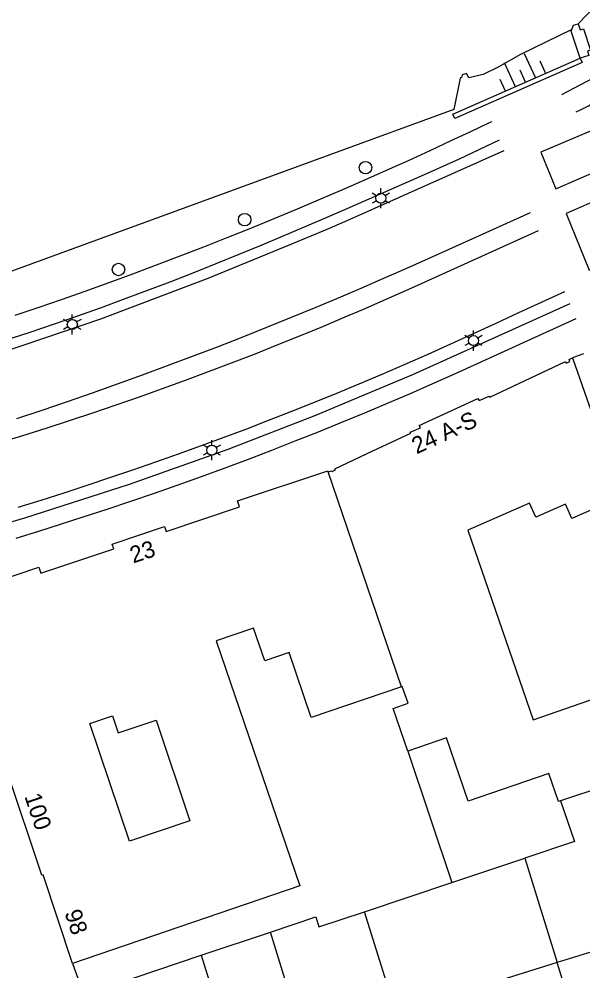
# Model space of a CAD drawing. Extents: x 122462 to 123306, y 485548 to 486417.
# Drawn here: x 122782.5 to 122833, y 485985.5 to 486070.8 of the extents above; entities that cross this region are included whole.
import ezdxf

# ---------------------------------------------------------------- set-up
doc = ezdxf.new("R2010")
doc.units = 0
for name, color, linetype in [('B-WE-VH-KANTOPSLUITING_TROTTOIRBAND_130 150-G', 7, 'Continuous'), ('B-WE-VH-KANTOPSLUITING_TROTTOIRBAND_280 300-G', 7, 'Continuous'), ('B-WE-VW-MARKERING-G', 7, 'Continuous'), ('Level 1', 7, 'Continuous'), ('Level 14', 7, 'Continuous'), ('Level 17', 7, 'Continuous'), ('Level 19', 7, 'Continuous'), ('Level 21', 7, 'Continuous'), ('Level 23', 7, 'Continuous'), ('Level 4', 7, 'Continuous'), ('Level 50', 7, 'Continuous'), ('Level 53', 7, 'Continuous'), ('Level 57', 7, 'Continuous'), ('Level 58', 7, 'Continuous')]:
    doc.layers.add(name, color=color, linetype=linetype)

msp = doc.modelspace()

# ---------------------------------------------------------------- linework, layer by layer
at = {"layer": 'B-WE-VH-KANTOPSLUITING_TROTTOIRBAND_130 150-G'}
msp.add_lwpolyline([(122833.802, 486065.467), (122831.029, 486064.009)], dxfattribs=at)
at = {"layer": 'B-WE-VH-KANTOPSLUITING_TROTTOIRBAND_280 300-G'}
msp.add_arc((122819.34, 486089.825), 30.285, 295.45955, 301.63834, dxfattribs=at)
at = {"layer": 'B-WE-VW-MARKERING-G'}
for points in [[(122830.519, 486055.604), (122836.017, 486057.979), (122834.682, 486061.201), (122829.195, 486058.877)], [(122833.523, 486048.298), (122839.024, 486050.7), (122836.938, 486055.759), (122831.452, 486053.381)]]:
    msp.add_lwpolyline(points, close=True, dxfattribs=at)
at = {"layer": 'Level 1'}
for p, q in [((122834.942, 486002.105), (122830.959, 486000.793)), ((122839.046, 485988.913), (122830.659, 485986.304)), ((122830.659, 485986.304), (122816.22, 485981.813))]:
    msp.add_line(p, q, dxfattribs=at)
for points in [[(122810.144, 486030.236), (122810.469, 486030.329), (122810.496, 486030.278), (122810.802, 486030.421), (122810.749, 486030.529), (122814.148, 486032.115), (122817.547, 486033.701), (122817.499, 486033.799), (122818.408, 486034.193), (122818.309, 486034.4), (122823.559, 486036.829), (122823.658, 486036.623), (122824.569, 486037.031), (122824.616, 486036.932), (122831.402, 486040.124), (122831.448, 486039.994), (122831.78, 486040.125), (122831.715, 486040.313), (122832.023, 486040.469)], [(122832.023, 486040.469), (122835.218, 486031.318), (122834.783, 486031.168), (122835.91, 486027.799)], [(122778.531, 486012.302), (122776.545, 486018.298), (122776.439, 486018.259), (122776.179, 486018.999), (122784.249, 486021.699), (122784.429, 486021.17), (122790.969, 486023.36), (122790.82, 486023.779), (122795.499, 486025.34), (122795.63, 486024.92), (122802.215, 486027.109), (122802.039, 486027.64), (122810.11, 486030.329), (122810.144, 486030.236)], [(122835.91, 486027.799), (122831.963, 486026.068), (122831.398, 486027.354), (122828.742, 486026.189), (122828.188, 486027.452), (122822.639, 486025.017), (122828.49, 486008.047), (122840.723, 486012.264)], [(122816.704, 486010.988), (122808.636, 486008.238), (122806.652, 486014.059), (122804.466, 486013.314), (122803.469, 486016.239), (122800.128, 486015.1), (122807.606, 485993.159), (122787.249, 485986.219)], [(122817.279, 486005.235), (122815.971, 486009.068), (122817.296, 486009.52), (122816.786, 486011.016), (122816.704, 486010.988)], [(122787.249, 485986.219), (122784.617, 485994.164), (122784.519, 485994.13), (122781.37, 486003.489), (122781.464, 486003.523), (122780.204, 486007.34), (122779.88, 486007.229), (122778.84, 486010.312)], [(122792.357, 485997.187), (122788.813, 486007.718), (122790.83, 486008.397), (122791.344, 486006.87), (122794.734, 486008.011), (122797.764, 485999.007), (122792.357, 485997.187)], [(122830.959, 486000.793), (122830.768, 486000.73), (122829.911, 486003.238), (122822.671, 486000.767), (122820.743, 486006.417), (122817.279, 486005.235)]]:
    msp.add_lwpolyline(points, dxfattribs=at)
at = {"layer": 'Level 14'}
msp.add_line((122834.059, 486071.948), (122832.534, 486070.377), dxfattribs=at)
msp.add_lwpolyline([(122821.957, 486065.499), (122821.403, 486062.693), (122808.743, 486058.07), (122767.011, 486042.831), (122757.261, 486040.701), (122729.221, 486035.411), (122715.251, 486033.481), (122695.318, 486031.371), (122682.001, 486029.961), (122672.281, 486028.851), (122632.321, 486025.071)], dxfattribs=at)
at = {"layer": 'Level 17'}
for points in [[(122831.963, 486069.853), (122827.36, 486067.609), (122825.36, 486066.479), (122824.02, 486065.829), (122822.73, 486065.529), (122822.53, 486065.909), (122822.16, 486065.789), (122822.1, 486065.566), (122821.957, 486065.499)], [(122832.722, 486067.297), (122832.9, 486066.894), (122821.483, 486061.882), (122821.305, 486062.285), (122832.722, 486067.297)], [(122824.757, 486061.586), (122824.494, 486061.459), (122822.844, 486060.68), (122821.187, 486059.913), (122819.245, 486059.008), (122817.297, 486058.114), (122815.344, 486057.232), (122813.386, 486056.361), (122811.423, 486055.502), (122809.455, 486054.654), (122807.37, 486053.771), (122805.28, 486052.901), (122803.184, 486052.044), (122801.083, 486051.2), (122798.977, 486050.368), (122796.866, 486049.55), (122794.75, 486048.745), (122792.629, 486047.954), (122790.503, 486047.175), (122788.372, 486046.409), (122786.237, 486045.657), (122784.162, 486044.946), (122782.083, 486044.25)], [(122825.462, 486059.949), (122821.87, 486058.255), (122818.749, 486056.855), (122811.83, 486053.789), (122809.813, 486052.932), (122804.21, 486050.549), (122802.158, 486049.7), (122800.099, 486048.866), (122798.035, 486048.046), (122795.965, 486047.241), (122793.889, 486046.45), (122791.808, 486045.675), (122789.721, 486044.913), (122787.629, 486044.167), (122785.532, 486043.436), (122783.43, 486042.719), (122776.71, 486040.579)], [(122825.879, 486058.983), (122811.83, 486052.729), (122810.015, 486051.964), (122806.87, 486050.639), (122799.37, 486047.569), (122789.76, 486043.929), (122782.98, 486041.609), (122774.44, 486038.799)], [(122782.287, 486035.018), (122784.547, 486035.773), (122786.802, 486036.542), (122789.053, 486037.325), (122791.299, 486038.123), (122793.539, 486038.934), (122795.775, 486039.759), (122798.005, 486040.599), (122800.23, 486041.452), (122802.449, 486042.319), (122804.663, 486043.2), (122806.872, 486044.094), (122809.075, 486045.003), (122811.272, 486045.925), (122813.094, 486046.702), (122814.912, 486047.489), (122816.726, 486048.285), (122818.536, 486049.09), (122828.259, 486053.464)], [(122828.957, 486051.846), (122817.877, 486046.813), (122816.327, 486046.12), (122814.773, 486045.435), (122813.215, 486044.759), (122811.654, 486044.091), (122809.628, 486043.24), (122807.596, 486042.402), (122805.558, 486041.579), (122803.514, 486040.77), (122801.464, 486039.976), (122799.41, 486039.196), (122797.349, 486038.431), (122795.283, 486037.68), (122793.213, 486036.943), (122791.137, 486036.221), (122789.055, 486035.514), (122786.969, 486034.821), (122784.879, 486034.143), (122782.783, 486033.48), (122780.683, 486032.832)], [(122831.32, 486046.366), (122827.182, 486044.495), (122825.161, 486043.54), (122823.133, 486042.599), (122821.099, 486041.672), (122819.059, 486040.759), (122817.012, 486039.86), (122814.96, 486038.975), (122812.901, 486038.105), (122810.898, 486037.274), (122808.889, 486036.456), (122806.876, 486035.652), (122804.856, 486034.861), (122802.832, 486034.084), (122800.803, 486033.32), (122798.768, 486032.57), (122796.728, 486031.834), (122794.684, 486031.111), (122792.635, 486030.402), (122790.581, 486029.706), (122788.531, 486029.02), (122786.476, 486028.349), (122784.416, 486027.691), (122782.352, 486027.049)], [(122831.786, 486045.285), (122817.7, 486038.949), (122813.127, 486037.021), (122809.02, 486035.289), (122801.17, 486032.239), (122792.32, 486029.109), (122782.97, 486026.099), (122777.48, 486024.479)], [(122782.22, 486024.305), (122784.339, 486024.959), (122786.088, 486025.521), (122788.223, 486026.204), (122790.352, 486026.901), (122792.477, 486027.614), (122794.597, 486028.341), (122796.712, 486029.083), (122798.821, 486029.839), (122800.926, 486030.61), (122803.025, 486031.396), (122805.118, 486032.196), (122807.206, 486033.011), (122809.288, 486033.84), (122811.364, 486034.683), (122813.435, 486035.541), (122815.473, 486036.402), (122817.505, 486037.277), (122819.532, 486038.166), (122821.552, 486039.069), (122823.566, 486039.986), (122832.354, 486043.969)]]:
    msp.add_lwpolyline(points, dxfattribs=at)
at = {"layer": 'Level 19'}
for p, q in [((122817.279, 486005.235), (122821.212, 485993.467)), ((122821.212, 485993.467), (122827.751, 485995.653)), ((122827.751, 485995.653), (122830.659, 485986.304)), ((122813.406, 485990.858), (122821.212, 485993.467)), ((122816.22, 485981.813), (122813.406, 485990.858)), ((122798.787, 485986.957), (122804.97, 485989.033)), ((122808.009, 485979.259), (122804.97, 485989.033)), ((122788.265, 485983.424), (122798.787, 485986.957))]:
    msp.add_line(p, q, dxfattribs=at)
for points in [[(122830.959, 486000.793), (122832.204, 485997.141), (122827.751, 485995.653)], [(122804.97, 485989.033), (122809.032, 485990.397), (122809.305, 485989.487), (122813.406, 485990.858)], [(122798.787, 485986.957), (122802.074, 485976.387), (122801.986, 485976.36)]]:
    msp.add_lwpolyline(points, dxfattribs=at)
at = {"layer": 'Level 21'}
for points in [[(122832.722, 486067.297), (122831.91, 486069.724), (122831.963, 486069.853)], [(122831.963, 486069.853), (122832.124, 486070.244), (122832.534, 486070.377)], [(122832.534, 486070.377), (122832.723, 486069.818), (122833.01, 486069.915), (122833.646, 486068.025), (122833.359, 486067.928), (122833.487, 486067.548), (122832.722, 486067.297)]]:
    msp.add_lwpolyline(points, dxfattribs=at)
at = {"layer": 'Level 23'}
for p, q in [((122833.02, 486040.802), (122832.023, 486040.469)), ((122787.249, 485986.219), (122788.265, 485983.424))]:
    msp.add_line(p, q, dxfattribs=at)
at = {"layer": 'Level 4'}
for p, q in [((122816.704, 486010.988), (122810.144, 486030.236)), ((122834.226, 485974.838), (122830.659, 485986.304))]:
    msp.add_line(p, q, dxfattribs=at)
at = {"layer": 'Level 50'}
for p, q in [((122814.48, 486054.974), (122814.09, 486055.199)), ((122814.87, 486055.199), (122814.87, 486055.649)), ((122815.649, 486055.199), (122815.259, 486054.974)), ((122814.48, 486054.524), (122814.09, 486054.299)), ((122814.87, 486053.849), (122814.87, 486054.299)), ((122815.649, 486054.299), (122815.259, 486054.524)), ((122787.24, 486043.899), (122787.24, 486044.349)), ((122786.85, 486043.674), (122786.46, 486043.899)), ((122786.85, 486043.224), (122786.46, 486042.999)), ((122788.019, 486043.899), (122787.629, 486043.674)), ((122788.019, 486042.999), (122787.629, 486043.224)), ((122787.24, 486042.549), (122787.24, 486042.999)), ((122822.76, 486042.224), (122822.37, 486042.449)), ((122823.15, 486042.449), (122823.15, 486042.899)), ((122823.929, 486042.449), (122823.539, 486042.224)), ((122822.76, 486041.774), (122822.37, 486041.549)), ((122823.15, 486041.099), (122823.15, 486041.549)), ((122823.929, 486041.549), (122823.539, 486041.774)), ((122799.73, 486032.639), (122799.73, 486033.089)), ((122799.34, 486032.414), (122798.95, 486032.639)), ((122800.509, 486032.639), (122800.119, 486032.414)), ((122799.34, 486031.964), (122798.95, 486031.739)), ((122799.73, 486031.289), (122799.73, 486031.739)), ((122800.509, 486031.739), (122800.119, 486031.964))]:
    msp.add_line(p, q, dxfattribs=at)
for centre in [(122814.87, 486054.749), (122787.24, 486043.449), (122823.15, 486041.999), (122799.73, 486032.189)]:
    msp.add_circle(centre, 0.45, dxfattribs=at)
at = {"layer": 'Level 53'}
for centre in [(122813.49, 486057.489), (122802.67, 486052.829), (122791.38, 486048.369)]:
    msp.add_circle(centre, 0.56, dxfattribs=at)
at = {"layer": 'Level 57'}
for p, q in [((122828.716, 486065.557), (122827.736, 486067.696)), ((122826.923, 486064.735), (122825.943, 486066.875)), ((122829.613, 486065.967), (122829.123, 486067.037)), ((122826.027, 486064.325), (122825.537, 486065.394)), ((122827.82, 486065.146), (122827.33, 486066.216))]:
    msp.add_line(p, q, dxfattribs=at)

# ---------------------------------------------------------------- texts
at = {"layer": 'Level 58'}
for s, rotation, p in [('24 A-S', 24.82841, (122818.064, 486031.808)), ('23', 18.4826, (122792.69, 486022.031)), ('100', 288.60102, (122782.934, 486001.195)), ('98', 288.32606, (122786.533, 485990.771))]:
    msp.add_text(s, height=1.5, rotation=rotation, dxfattribs=at).set_placement(p)

doc.saveas('drawing.dxf')
